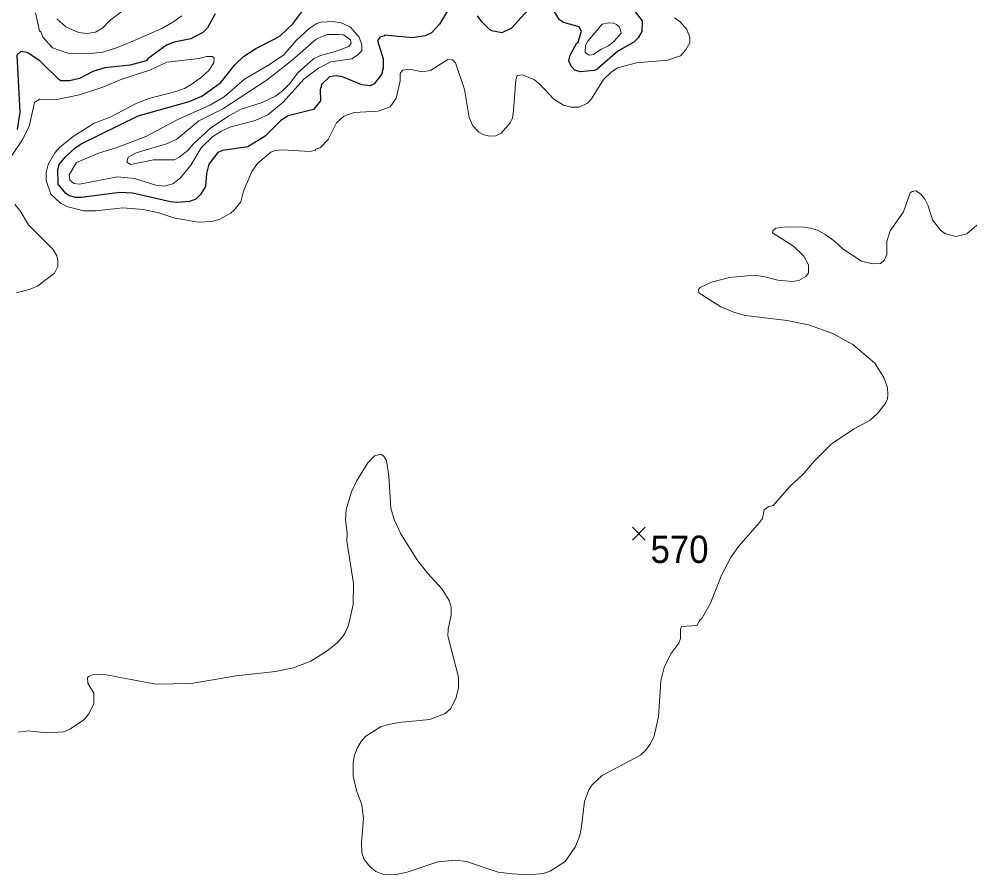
# Model space of a CAD drawing. Extents: x 423 to 448.8, y 7456.3 to 7484.
# Drawn here: x 443.071 to 445.85, y 7467.616 to 7470.117 of the extents above; entities that cross this region are included whole.
import ezdxf
from ezdxf.enums import TextEntityAlignment as Align

# ---------------------------------------------------------------- set-up
doc = ezdxf.new("R2010")
doc.units = 0
doc.header["$LTSCALE"] = 0.032
for name, color, linetype, lineweight in [('1', 7, 'Continuous', 25), ('2', 7, 'Continuous', 13), ('21', 7, 'Continuous', 25)]:
    doc.layers.add(name, color=color, linetype=linetype, lineweight=lineweight)
doc.layers.add('61', color=7, linetype='Continuous')

msp = doc.modelspace()

# ---------------------------------------------------------------- linework, layer by layer
at = {"layer": '1'}
for points in [[(444.346, 7470.1811), (444.2996, 7470.1023), (444.2764, 7470.0767), (444.2578, 7470.0682), (444.2207, 7470.062), (444.1387, 7470.0698), (444.1387, 7470.0674), (444.1255, 7470.0636), (444.1186, 7470.0543), (444.1348, 7470.0002), (444.1348, 7469.9731), (444.1302, 7469.9553), (444.1085, 7469.9274), (444.0969, 7469.9213), (444.0722, 7469.9244), (444.0165, 7469.9483), (443.9979, 7469.9506), (443.9786, 7469.9483), (443.9562, 7469.9267), (443.9508, 7469.9112), (443.9515, 7469.878), (443.9314, 7469.8524), (443.8572, 7469.8339), (443.8355, 7469.8207), (443.7906, 7469.7743), (443.7396, 7469.7434), (443.6654, 7469.7326), (443.6514, 7469.7271), (443.6259, 7469.6931), (443.6189, 7469.6653), (443.6158, 7469.6281), (443.6011, 7469.6042), (443.588, 7469.591), (443.5695, 7469.584), (443.5323, 7469.5809), (443.5138, 7469.5825), (443.4024, 7469.608), (443.3653, 7469.6103), (443.2539, 7469.5957), (443.2353, 7469.5957), (443.2167, 7469.6018), (443.2075, 7469.6072), (443.1858, 7469.6343), (443.1843, 7469.6777), (443.1881, 7469.6923), (443.2067, 7469.7147), (443.2345, 7469.7395), (443.2523, 7469.7519), (443.4194, 7469.8346), (443.5679, 7469.8764), (443.605, 7469.8919), (443.6607, 7469.9313), (443.7017, 7469.9831), (443.7264, 7470.0079), (443.7628, 7470.0311), (443.8185, 7470.0589), (443.834, 7470.0682), (443.8711, 7470.103), (443.9144, 7470.1618)], [(444.5687, 7470.1541), (444.5099, 7470.0899), (444.4821, 7470.0767), (444.4527, 7470.0821), (444.4458, 7470.0868), (444.4233, 7470.1092), (444.411, 7470.1263)], [(444.8449, 7470.1727), (444.8913, 7470.1115), (444.8905, 7470.0806), (444.8804, 7470.062), (444.8673, 7470.0489), (444.8209, 7470.0234)], [(443.6444, 7470.1324), (443.6213, 7470.0914), (443.6081, 7470.0775), (443.5725, 7470.0589), (443.5246, 7470.0496), (443.5014, 7470.0404), (443.448, 7470.0017), (443.4426, 7469.9947), (443.3962, 7469.9824), (443.3219, 7469.9746), (443.2863, 7469.9638), (443.2477, 7469.9429), (443.2183, 7469.936), (443.1927, 7469.9367), (443.1873, 7469.9398), (443.1317, 7469.9947), (443.0945, 7470.0187), (443.076, 7470.0218), (443.0644, 7470.0118), (443.0729, 7469.8447), (443.0659, 7469.7944)], [(444.8209, 7470.0234), (444.759, 7469.9692), (444.7513, 7469.9669), (444.711, 7469.963), (444.6948, 7469.9677), (444.6847, 7469.9793), (444.6778, 7469.9948), (444.6809, 7470.0118), (444.6995, 7470.0458), (444.7049, 7470.0497), (444.7141, 7470.0814), (444.7079, 7470.0945), (444.6615, 7470.1069), (444.6499, 7470.1146), (444.6345, 7470.1402)]]:
    msp.add_lwpolyline(points, dxfattribs=at)
at = {"layer": '2'}
for points in [[(443.5462, 7470.1263), (443.5199, 7470.1077), (443.4906, 7470.0906), (443.4039, 7470.052), (443.3591, 7470.0334), (443.3158, 7470.0203), (443.2724, 7470.0156), (443.2137, 7470.0172), (443.1688, 7470.0326), (443.1402, 7470.0644), (443.1348, 7470.0798), (443.1309, 7470.0821), (443.1193, 7470.1355)], [(443.1819, 7470.1177), (443.2082, 7470.0945), (443.2446, 7470.0775), (443.2693, 7470.0744), (443.2941, 7470.079), (443.3157, 7470.0914), (443.3358, 7470.1115), (443.3807, 7470.1471)], [(445.0227, 7470.086), (445.0027, 7470.1084), (444.9864, 7470.1208)], [(443.1317, 7469.8826), (443.1765, 7469.8811), (443.2477, 7469.8957), (443.3158, 7469.9174), (443.3714, 7469.9414), (443.4534, 7469.9677), (443.5029, 7469.9909), (443.5973, 7470.0017), (443.619, 7470.0079), (443.6359, 7470.0079), (443.6414, 7470.0025), (443.6406, 7469.9885), (443.6251, 7469.9669), (443.605, 7469.9476), (443.5756, 7469.9267), (443.554, 7469.9143), (443.5292, 7469.905), (443.4503, 7469.8849), (443.4148, 7469.871), (443.3374, 7469.83), (443.291, 7469.813), (443.2291, 7469.7735), (443.209, 7469.7573), (443.1904, 7469.7426), (443.1757, 7469.7256), (443.1564, 7469.6916), (443.1502, 7469.6684), (443.1502, 7469.6452), (443.1642, 7469.6049), (443.192, 7469.5786), (443.2137, 7469.5678), (443.2601, 7469.5562), (443.2956, 7469.557), (443.3745, 7469.5655), (443.4333, 7469.5608), (443.4797, 7469.5508), (443.5261, 7469.5353), (443.5957, 7469.5237), (443.6329, 7469.5252), (443.6561, 7469.5314), (443.6878, 7469.5484), (443.6978, 7469.557), (443.7195, 7469.5833), (443.7272, 7469.6142), (443.7512, 7469.6715), (443.7682, 7469.6946), (443.8069, 7469.7279), (443.8193, 7469.7333), (443.8417, 7469.7349), (443.9206, 7469.7302), (443.9376, 7469.7341), (443.9376, 7469.7364), (443.9515, 7469.7418), (443.9747, 7469.765), (443.9987, 7469.8138), (444.0204, 7469.8331), (444.0505, 7469.8439), (444.1202, 7469.8478), (444.1557, 7469.8601), (444.1727, 7469.8857), (444.1843, 7469.936), (444.1851, 7469.9576), (444.1913, 7469.9677), (444.2114, 7469.9708), (444.2485, 7469.963), (444.2733, 7469.9661), (444.3235, 7469.9986), (444.3375, 7469.9978), (444.346, 7469.9885), (444.3723, 7469.9112), (444.3862, 7469.8292), (444.397, 7469.8052), (444.4148, 7469.7867), (444.4295, 7469.7782), (444.4466, 7469.7743), (444.4643, 7469.7758), (444.4798, 7469.7836), (444.5061, 7469.8138), (444.5131, 7469.8277), (444.5162, 7469.8494), (444.5223, 7469.9391), (444.5269, 7469.9522), (444.5417, 7469.9538), (444.5749, 7469.9398), (444.5919, 7469.9274), (444.6337, 7469.8826), (444.6616, 7469.8656), (444.6832, 7469.8594), (444.708, 7469.8594), (444.7319, 7469.871), (444.7435, 7469.8834), (444.7783, 7469.9406), (444.8, 7469.9607), (444.8201, 7469.9739), (444.8751, 7469.9886), (444.9663, 7469.9963), (445.0034, 7470.0094), (445.0197, 7470.0272), (445.0313, 7470.0474), (445.0313, 7470.0628), (445.0227, 7470.086)], [(443.0496, 7469.7178), (443.0806, 7469.7635), (443.1007, 7469.803), (443.1162, 7469.8726), (443.1317, 7469.8826)], [(445.7173, 7469.591), (445.705, 7469.6065), (445.691, 7469.615), (445.681, 7469.6134), (445.6748, 7469.6096), (445.6555, 7469.5539), (445.616, 7469.4982), (445.6067, 7469.4673), (445.6067, 7469.4286), (445.5998, 7469.4131), (445.5882, 7469.403), (445.565, 7469.4015), (445.5325, 7469.41), (445.4791, 7469.4448), (445.4528, 7469.4688), (445.4258, 7469.4881), (445.4041, 7469.4997), (445.384, 7469.5059), (445.3639, 7469.509), (445.3113, 7469.5098), (445.2819, 7469.5059), (445.2734, 7469.4982), (445.2726, 7469.492), (445.3337, 7469.4533), (445.3638, 7469.424), (445.3778, 7469.3992), (445.3778, 7469.3752), (445.37, 7469.3644), (445.35, 7469.3535), (445.3298, 7469.3504), (445.2881, 7469.3543), (445.2463, 7469.3652), (445.2185, 7469.3682), (445.1473, 7469.3621), (445.0947, 7469.3482), (445.0614, 7469.3326), (445.0568, 7469.3265), (445.0576, 7469.3172), (445.1218, 7469.2762), (445.1612, 7469.2592), (445.1937, 7469.2507), (445.3159, 7469.236), (445.3778, 7469.2236), (445.449, 7469.1981), (445.5077, 7469.1664), (445.5719, 7469.1115), (445.5982, 7469.0697), (445.6083, 7469.0403), (445.6098, 7469.0187), (445.6083, 7469.0078), (445.6013, 7468.9931), (445.5797, 7468.9645), (445.558, 7468.9452), (445.5108, 7468.9196), (445.4451, 7468.8756), (445.3948, 7468.8253), (445.3623, 7468.7874), (445.3229, 7468.751), (445.2742, 7468.6953), (445.2602, 7468.6923), (445.2478, 7468.6829), (445.2432, 7468.6582), (445.2347, 7468.6458), (445.1728, 7468.5762), (445.1519, 7468.5453), (445.1248, 7468.4943), (445.0916, 7468.4107), (445.0661, 7468.3659), (445.0599, 7468.3612), (445.0514, 7468.3449), (445.0065, 7468.3419), (445.0034, 7468.3349), (445.0034, 7468.3071), (444.9988, 7468.2939), (444.9756, 7468.2622), (444.9562, 7468.222), (444.9462, 7468.1833), (444.9392, 7468.0781), (444.9261, 7468.0186), (444.9137, 7467.9977), (444.9021, 7467.9807), (444.8866, 7467.9668), (444.7745, 7467.9072), (444.7459, 7467.8801), (444.7358, 7467.8654), (444.7234, 7467.8306), (444.7134, 7467.7502), (444.7087, 7467.7285), (444.6956, 7467.6976), (444.667, 7467.6558), (444.6229, 7467.6272), (444.6028, 7467.621), (444.5626, 7467.6163), (444.5115, 7467.6194), (444.4713, 7467.6248), (444.3785, 7467.6558), (444.346, 7467.6597), (444.295, 7467.655), (444.2052, 7467.6249), (444.1743, 7467.6179), (444.1341, 7467.6187)], [(443.0636, 7469.3172), (443.1038, 7469.328), (443.1255, 7469.3373), (443.1742, 7469.3744), (443.1843, 7469.3938), (443.1843, 7469.4116), (443.1811, 7469.4255), (443.1711, 7469.4441), (443.0991, 7469.5152), (443.0744, 7469.557), (443.059, 7469.5748)], [(445.8697, 7469.5144), (445.8403, 7469.4897), (445.8078, 7469.482), (445.7761, 7469.4904), (445.7637, 7469.4997), (445.7405, 7469.5307), (445.7274, 7469.5709), (445.7173, 7469.591)], [(444.1341, 7467.6187), (444.1132, 7467.6264), (444.0969, 7467.6404), (444.0799, 7467.6612), (444.0729, 7467.6806), (444.0714, 7467.7115), (444.0776, 7467.7811), (444.0722, 7467.8213), (444.0575, 7467.8631), (444.0474, 7467.9049), (444.0474, 7467.9451), (444.0513, 7467.9668), (444.059, 7467.9869), (444.0706, 7468.0062), (444.0845, 7468.0216), (444.1294, 7468.0502), (444.1511, 7468.0564), (444.1805, 7468.0619), (444.2718, 7468.0704), (444.3166, 7468.0882), (444.332, 7468.1013), (444.3475, 7468.1323), (444.3553, 7468.1617), (444.3553, 7468.1942), (444.3243, 7468.3148), (444.3251, 7468.3349), (444.3336, 7468.3767), (444.3336, 7468.3983), (444.3274, 7468.4185), (444.3073, 7468.4509), (444.2656, 7468.4966), (444.2338, 7468.5376), (444.1866, 7468.6134), (444.1673, 7468.6551), (444.1573, 7468.6876), (444.1511, 7468.7804), (444.1449, 7468.8268), (444.1356, 7468.8407), (444.1279, 7468.8461), (444.1093, 7468.8407), (444.09, 7468.8199), (444.0575, 7468.7665), (444.042, 7468.7356), (444.0273, 7468.6845), (444.025, 7468.6536), (444.0296, 7468.6157), (444.0289, 7468.5917), (444.0482, 7468.468), (444.0474, 7468.4061), (444.0335, 7468.3458), (444.0242, 7468.3241), (444.0157, 7468.3125), (444.0002, 7468.2947), (443.9716, 7468.2707), (443.9237, 7468.2413), (443.8726, 7468.2212), (443.8201, 7468.2104), (443.7056, 7468.198), (443.5741, 7468.1756), (443.4704, 7468.174), (443.3158, 7468.2034), (443.2856, 7468.2011), (443.274, 7468.1957), (443.2709, 7468.1918), (443.2724, 7468.1771), (443.2895, 7468.1477), (443.2895, 7468.1176), (443.2747, 7468.0874), (443.2608, 7468.0696), (443.2214, 7468.0433), (443.2013, 7468.0348), (443.1518, 7468.0317), (443.0976, 7468.0371), (443.0698, 7468.034)]]:
    msp.add_lwpolyline(points, dxfattribs=at)
for points in [[(443.3544, 7469.7402), (443.4411, 7469.7736), (443.5346, 7469.8231), (443.6282, 7469.8648), (443.67, 7469.8895), (443.7295, 7469.9414), (443.803, 7469.9839), (443.8448, 7470.0125), (443.8811, 7470.0543), (443.9175, 7470.0883), (443.9407, 7470.1038), (443.9531, 7470.1077), (443.9902, 7470.11), (444.015, 7470.1053), (444.0397, 7470.093), (444.0652, 7470.0644), (444.0722, 7470.0412), (444.0722, 7470.0242), (444.0598, 7470.011), (444.0436, 7470.001), (443.9825, 7469.9917), (443.9461, 7469.9731), (443.9036, 7469.9414), (443.8432, 7469.8741), (443.7976, 7469.8369), (443.7613, 7469.8207), (443.687, 7469.8014), (443.6623, 7469.7898), (443.6375, 7469.7735), (443.6035, 7469.7411), (443.5733, 7469.69), (443.5431, 7469.6529), (443.5199, 7469.6351), (443.4952, 7469.6289), (443.4704, 7469.632), (443.4086, 7469.6506), (443.3591, 7469.656), (443.2477, 7469.6343), (443.2314, 7469.6366), (443.2244, 7469.6421), (443.2198, 7469.6459), (443.2175, 7469.6622), (443.2392, 7469.6978), (443.3065, 7469.7256)], [(444.817, 7470.1007), (444.8077, 7470.1053), (444.7931, 7470.1061), (444.7752, 7470.1015), (444.7327, 7470.052), (444.7257, 7470.0396), (444.725, 7470.0187), (444.7366, 7470.011), (444.7498, 7470.0133), (444.7721, 7470.0288), (444.7931, 7470.0388), (444.8101, 7470.0527), (444.8302, 7470.0752), (444.8294, 7470.0814), (444.8258, 7470.0928)], [(443.39, 7469.7132), (443.4132, 7469.7263), (443.5014, 7469.7519), (443.5323, 7469.7658), (443.5965, 7469.8192), (443.6669, 7469.8547), (443.796, 7469.939), (443.8695, 7469.9971), (443.9392, 7470.0582), (443.9716, 7470.0713), (444.0057, 7470.0721), (444.0188, 7470.0706), (444.0397, 7470.0558), (444.0412, 7470.0466), (444.0343, 7470.0365), (443.9949, 7470.0218), (443.9515, 7470.0102), (443.9314, 7470.0009), (443.885, 7469.9584), (443.8618, 7469.9283), (443.8409, 7469.9073), (443.8208, 7469.8919), (443.7814, 7469.8726), (443.7202, 7469.8532), (443.6839, 7469.8346), (443.6305, 7469.7983), (443.581, 7469.7527), (443.564, 7469.7325), (443.5393, 7469.7132), (443.5238, 7469.7055), (443.4906, 7469.7055), (443.4643, 7469.7055), (443.3977, 7469.6923), (443.3861, 7469.6985)]]:
    msp.add_lwpolyline(points, close=True, dxfattribs=at)
at = {"layer": '21'}
for p, q in [((444.8635, 7468.632), (444.901, 7468.5945)), ((444.901, 7468.632), (444.8635, 7468.5945))]:
    msp.add_line(p, q, dxfattribs=at)

# ---------------------------------------------------------------- texts
at = {"layer": '61', "width": 0.95}
msp.add_text('570', height=0.08, dxfattribs=at).set_placement((445.001, 7468.5278), align=Align.CENTER)

doc.saveas('drawing.dxf')
